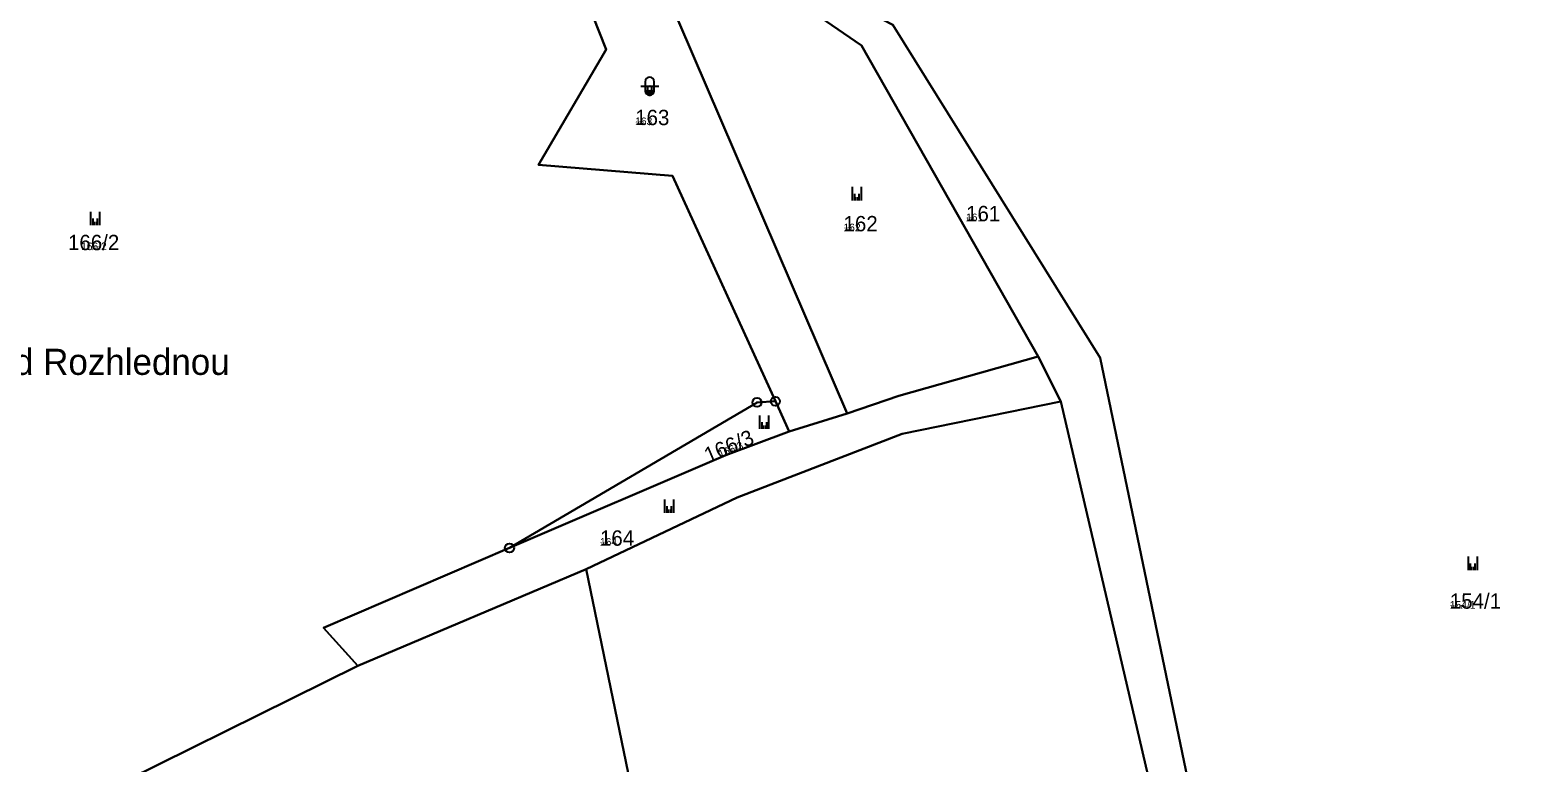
# Model space of a CAD drawing. Extents: x -759873 to -758487, y -975024 to -973516.
# Drawn here: x -759600.4 to -759433, y -974475 to -974393.7 of the extents above; entities that cross this region are included whole.
import ezdxf

# ---------------------------------------------------------------- set-up
doc = ezdxf.new("R2010")
doc.units = 0
for name, color, linetype in [('KAT_02_hranice parcel', 7, 'Continuous'), ('KAT_03_1000_čísla parcelní', 7, 'Continuous'), ('KAT_03_250_čísla parcelní', 7, 'Continuous'), ('KAT_03_500_čísla parcelní', 7, 'Continuous'), ('KAT_05_1000_značky kultur', 7, 'Continuous'), ('KAT_05_250_značky kultur', 7, 'Continuous'), ('KAT_05_500_značky kultur', 7, 'Continuous'), ('KAT_11_značky bodu BP', 7, 'Continuous'), ('KAT_13_popis', 7, 'Continuous'), ('KAT_14_plocha_pozemek', 7, 'Continuous')]:
    doc.layers.add(name, color=color, linetype=linetype)

msp = doc.modelspace()

# ---------------------------------------------------------------- linework, layer by layer
at = {"layer": 'KAT_02_hranice parcel'}
for p, q in [((-759534.61, -974378.29), (-759509.69, -974436.22)), ((-759488.51, -974429.89), (-759485.97, -974434.88)), ((-759517.66, -974434.86), (-759516.13, -974438.21)), ((-759516.13, -974438.21), (-759509.69, -974436.22)), ((-759564.02, -974464.22), (-759538.67, -974453.48))]:
    msp.add_line(p, q, dxfattribs=at)
for points in [[(-759542.42, -974380.67), (-759536.46, -974395.81), (-759543.96, -974408.61), (-759529.07, -974409.83), (-759517.66, -974434.86)], [(-759526.36, -974382.84), (-759508.09, -974395.37), (-759488.51, -974429.89)], [(-759513.7, -974388.36), (-759504.64, -974393.1), (-759481.61, -974430.04), (-759469.74, -974487.16), (-759456.43, -974541.94)], [(-759509.69, -974436.22), (-759503.97, -974434.27), (-759488.51, -974429.89)], [(-759547.17, -974451.13), (-759519.7, -974434.99), (-759517.66, -974434.86)], [(-759538.67, -974453.48), (-759521.91, -974445.55), (-759503.6, -974438.47), (-759485.97, -974434.88)], [(-759485.97, -974434.88), (-759471.83, -974495.63), (-759462.56, -974542.46)], [(-759516.13, -974438.21), (-759523.17, -974440.82), (-759547.17, -974451.13)], [(-759547.17, -974451.13), (-759567.8, -974460), (-759564.02, -974464.22)], [(-759538.67, -974453.48), (-759530.78, -974491.67), (-759586.76, -974505.88), (-759586.31, -974539.3)], [(-759564.02, -974464.22), (-759597.03, -974480.57), (-759638.01, -974488.47), (-759692.66, -974493.88)]]:
    msp.add_lwpolyline(points, dxfattribs=at)
at = {"layer": 'KAT_05_1000_značky kultur'}
for p, q in [((-759532.61, -974399.9), (-759530.61, -974399.9)), ((-759532.11, -974399.4), (-759532.11, -974400.4)), ((-759531.11, -974400.4), (-759531.11, -974399.4)), ((-759509.11, -974412.58), (-759509.11, -974411.08)), ((-759508.11, -974412.58), (-759508.11, -974411.08)), ((-759593.63, -974415.33), (-759593.63, -974413.83)), ((-759592.63, -974415.33), (-759592.63, -974413.83)), ((-759519.38, -974437.93), (-759519.38, -974436.43)), ((-759518.38, -974437.93), (-759518.38, -974436.43)), ((-759529.93, -974447.24), (-759529.93, -974445.74)), ((-759528.93, -974447.24), (-759528.93, -974445.74)), ((-759440.75, -974453.59), (-759440.75, -974452.09)), ((-759439.75, -974453.59), (-759439.75, -974452.09))]:
    msp.add_line(p, q, dxfattribs=at)
for centre, start, end in [((-759531.61, -974399.4), 0, 180), ((-759531.61, -974400.4), 180, 359.9879)]:
    msp.add_arc(centre, 0.5, start, end, dxfattribs=at)
at = {"layer": 'KAT_05_250_značky kultur'}
for p, q in [((-759531.86, -974400.65), (-759531.36, -974400.65)), ((-759531.74, -974400.53), (-759531.74, -974400.78)), ((-759531.48, -974400.78), (-759531.48, -974400.53)), ((-759508.73, -974412.58), (-759508.73, -974412.21)), ((-759508.48, -974412.58), (-759508.48, -974412.21)), ((-759593.25, -974415.33), (-759593.25, -974414.96)), ((-759593, -974415.33), (-759593, -974414.96)), ((-759519, -974437.93), (-759519, -974437.56)), ((-759518.75, -974437.93), (-759518.75, -974437.56)), ((-759529.55, -974447.24), (-759529.55, -974446.86)), ((-759529.3, -974447.24), (-759529.3, -974446.86)), ((-759440.37, -974453.59), (-759440.37, -974453.21)), ((-759440.12, -974453.59), (-759440.12, -974453.21))]:
    msp.add_line(p, q, dxfattribs=at)
for centre, start, end in [((-759531.61, -974400.53), 0, 180), ((-759531.61, -974400.78), 180, 359.9879)]:
    msp.add_arc(centre, 0.125, start, end, dxfattribs=at)
at = {"layer": 'KAT_05_500_značky kultur'}
for p, q in [((-759532.11, -974400.4), (-759531.11, -974400.4)), ((-759531.86, -974400.15), (-759531.86, -974400.65)), ((-759531.36, -974400.65), (-759531.36, -974400.15)), ((-759508.86, -974412.58), (-759508.86, -974411.83)), ((-759508.35, -974412.58), (-759508.35, -974411.83)), ((-759593.38, -974415.33), (-759593.38, -974414.58)), ((-759592.88, -974415.33), (-759592.88, -974414.58)), ((-759519.13, -974437.93), (-759519.13, -974437.18)), ((-759518.62, -974437.93), (-759518.62, -974437.18)), ((-759529.68, -974447.24), (-759529.68, -974446.49)), ((-759529.18, -974447.24), (-759529.18, -974446.49)), ((-759440.5, -974453.59), (-759440.5, -974452.84)), ((-759439.99, -974453.59), (-759439.99, -974452.84))]:
    msp.add_line(p, q, dxfattribs=at)
for centre, start, end in [((-759531.61, -974400.15), 0, 180), ((-759531.61, -974400.65), 180, 359.9879)]:
    msp.add_arc(centre, 0.25, start, end, dxfattribs=at)
at = {"layer": 'KAT_11_značky bodu BP'}
for centre, radius in [((-759519.7, -974434.99), 0.5), ((-759519.7, -974434.99), 0.0303), ((-759517.66, -974434.86), 0.5), ((-759517.66, -974434.86), 0.0303), ((-759547.17, -974451.13), 0.5), ((-759547.17, -974451.13), 0.0303)]:
    msp.add_circle(centre, radius, dxfattribs=at)
at = {"layer": 'KAT_14_plocha_pozemek'}
for points in [[(-759593.26, -974247.61), (-759569.36, -974281.77), (-759554.52, -974299.84), (-759526.36, -974382.84), (-759508.09, -974395.37), (-759488.51, -974429.89), (-759485.97, -974434.88), (-759471.83, -974495.63)], [(-759469.74, -974487.16), (-759481.61, -974430.04), (-759504.64, -974393.1), (-759513.7, -974388.36), (-759515.52, -974387.41), (-759519.03, -974385.31), (-759521.6, -974383.77), (-759546.09, -974311.71), (-759550.64, -974299.11), (-759567.96, -974276.65), (-759571.75, -974271.74)], [(-759364.28, -974508.82), (-759380.34, -974471.16), (-759391.07, -974470.08), (-759404.65, -974468.71), (-759419.87, -974417.67), (-759384.57, -974412.22), (-759387.55, -974403.62), (-759390.61, -974387.43), (-759387.93, -974386.9), (-759391.56, -974372.71), (-759395.68, -974347.5), (-759404.28, -974320.35), (-759405.51, -974318.2), (-759448.08, -974345.12), (-759474.9, -974360.23), (-759479.3, -974362.15), (-759507.25, -974381.64), (-759510.36, -974386.54), (-759513.7, -974388.36), (-759504.64, -974393.1), (-759481.61, -974430.04), (-759469.74, -974487.16)], [(-759597.03, -974480.57), (-759564.02, -974464.22), (-759567.8, -974460), (-759547.17, -974451.13), (-759519.7, -974434.99), (-759517.66, -974434.86), (-759529.07, -974409.83), (-759543.96, -974408.61), (-759536.46, -974395.81), (-759542.42, -974380.67), (-759552.49, -974380.46), (-759558.08, -974381.72), (-759573.77, -974391.19), (-759579.49, -974391.07), (-759638.36, -974359.52), (-759644.02, -974351.23), (-759650.27, -974349.95), (-759661.16, -974344.3), (-759677.07, -974340.17), (-759681.61, -974340.95), (-759698.03, -974336.1)]]:
    msp.add_lwpolyline(points, dxfattribs=at)
for points in [[(-759517.66, -974434.86), (-759516.13, -974438.21), (-759509.69, -974436.22), (-759534.61, -974378.29), (-759545.5, -974372.85), (-759543.8, -974377.17), (-759542.42, -974380.67), (-759536.46, -974395.81), (-759543.96, -974408.61), (-759529.07, -974409.83)], [(-759488.51, -974429.89), (-759508.09, -974395.37), (-759526.36, -974382.84), (-759534.61, -974378.29), (-759509.69, -974436.22), (-759503.97, -974434.27)], [(-759567.8, -974460), (-759564.02, -974464.22), (-759538.67, -974453.48), (-759521.91, -974445.55), (-759503.6, -974438.47), (-759485.97, -974434.88), (-759488.51, -974429.89), (-759503.97, -974434.27), (-759509.69, -974436.22), (-759516.13, -974438.21), (-759523.17, -974440.82), (-759547.17, -974451.13)], [(-759530.78, -974491.67), (-759586.76, -974505.88), (-759586.31, -974539.3), (-759550.09, -974534.21), (-759538.42, -974534.77), (-759526.67, -974537.22), (-759511.54, -974542.81), (-759503.24, -974543.85), (-759462.56, -974542.46), (-759471.83, -974495.63), (-759485.97, -974434.88), (-759503.6, -974438.47), (-759521.91, -974445.55), (-759538.67, -974453.48)], [(-759517.66, -974434.86), (-759519.7, -974434.99), (-759547.17, -974451.13), (-759523.17, -974440.82), (-759516.13, -974438.21)], [(-759638.01, -974488.47), (-759692.66, -974493.88), (-759690.36, -974516.4), (-759707.2, -974514.47), (-759707.2, -974537.43), (-759702.28, -974538.07), (-759682.23, -974543.26), (-759658.27, -974545.43), (-759618.38, -974543.43), (-759586.31, -974539.3), (-759586.76, -974505.88), (-759530.78, -974491.67), (-759538.67, -974453.48), (-759564.02, -974464.22), (-759597.03, -974480.57)]]:
    msp.add_lwpolyline(points, close=True, dxfattribs=at)

# ---------------------------------------------------------------- texts
at = {"layer": 'KAT_03_1000_čísla parcelní'}
for s, p in [('163', (-759533.22, -974404.22)), ('161', (-759496.5, -974414.88)), ('162', (-759510.1, -974416)), ('166/2', (-759596.17, -974418.09)), ('164', (-759537.13, -974450.88)), ('154/1', (-759442.81, -974457.87))]:
    msp.add_text(s, height=1.7, dxfattribs=at).set_placement(p)
msp.add_text('166/3', height=1.7, rotation=23, dxfattribs=at).set_placement((-759525.11, -974441.73))
at = {"layer": 'KAT_03_250_čísla parcelní'}
for s, p in [('163', (-759533.22, -974404.22)), ('161', (-759496.5, -974414.88)), ('162', (-759510.1, -974416)), ('166/2', (-759593.99, -974418.09)), ('164', (-759537.13, -974450.88)), ('154/1', (-759442.81, -974457.87))]:
    msp.add_text(s, height=0.425, dxfattribs=at).set_placement(p)
msp.add_text('166/3', height=0.425, rotation=23, dxfattribs=at).set_placement((-759523.1, -974440.87))
at = {"layer": 'KAT_03_500_čísla parcelní'}
for s, p in [('163', (-759533.22, -974404.22)), ('161', (-759496.5, -974414.88)), ('162', (-759510.1, -974416)), ('166/2', (-759594.72, -974418.09)), ('164', (-759537.13, -974450.88)), ('154/1', (-759442.81, -974457.87))]:
    msp.add_text(s, height=0.85, dxfattribs=at).set_placement(p)
msp.add_text('166/3', height=0.85, rotation=23, dxfattribs=at).set_placement((-759523.77, -974441.16))
at = {"layer": 'KAT_13_popis'}
msp.add_text('Pod Rozhlednou', height=2.9, dxfattribs=at).set_placement((-759606.9, -974431.93))

doc.saveas('drawing.dxf')
